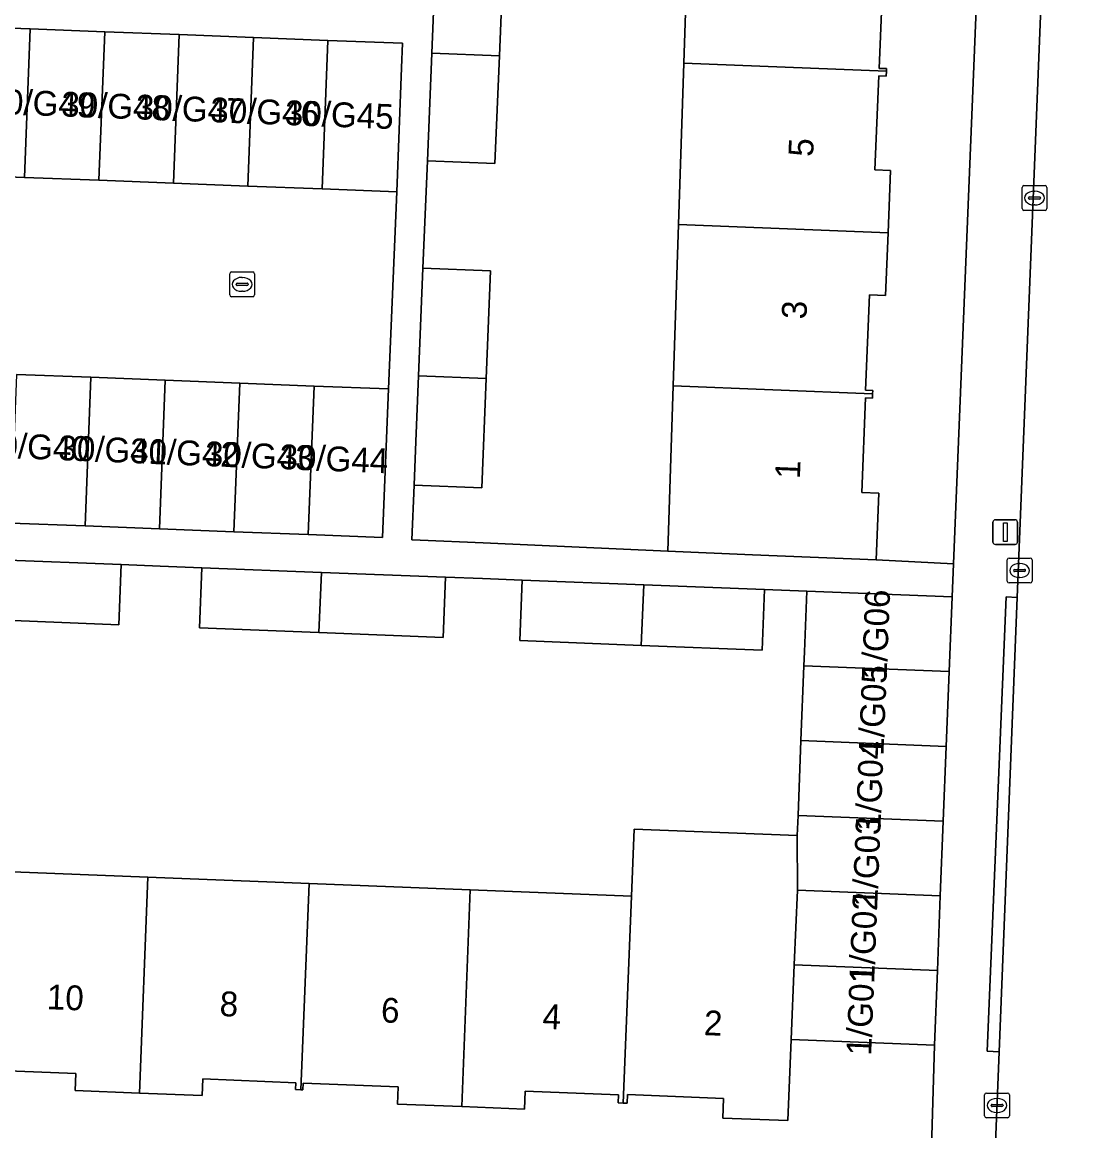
# Model space of a CAD drawing. Extents: x 161354 to 162026, y 386504 to 387460.
# Drawn here: x 161566.21 to 161609.4, y 386560.43 to 386605.15 of the extents above; entities that cross this region are included whole.
import ezdxf

# ---------------------------------------------------------------- set-up
doc = ezdxf.new("R2010")
doc.units = 0
for name, color, linetype in [('IMGEO_Erf', 7, 'Continuous'), ('IMGEO_Kolk', 7, 'Continuous'), ('IMGEO_Lichtmast', 7, 'Continuous'), ('IMGEO_Pand', 7, 'Continuous'), ('IMGEO_Pand_nummerreeks', 7, 'Continuous'), ('IMGEO_Rijbaan_lokaal_open', 7, 'Continuous'), ('IMGEO_Voetpad_open', 7, 'Continuous')]:
    doc.layers.add(name, color=color, linetype=linetype)

msp = doc.modelspace()

# ---------------------------------------------------------------- linework, layer by layer
at = {"layer": 'IMGEO_Erf'}
for points in [[(161600.935, 386607.209), (161600.775, 386603.285), (161601.079, 386603.273), (161601.075, 386603.165), (161601.067, 386602.969), (161600.76, 386602.982), (161600.605, 386599.188), (161601.241, 386599.162), (161601.139, 386596.649), (161601.036, 386594.126), (161600.388, 386594.153), (161600.231, 386590.309), (161600.521, 386590.297), (161600.515, 386590.159), (161600.508, 386589.981), (161600.232, 386589.992), (161600.077, 386586.179), (161600.768, 386586.151), (161600.658, 386583.463), (161603.776, 386583.302), (161605.731, 386631.028)], [(161585.634, 386608.119), (161585.457, 386603.784), (161585.28, 386599.448), (161582.553, 386599.558), (161582.377, 386595.222), (161585.104, 386595.112), (161584.928, 386590.776), (161584.748, 386586.36), (161582.023, 386586.47), (161581.934, 386584.262), (161582.262, 386584.249), (161584.808, 386584.146), (161592.255, 386583.805), (161592.474, 386590.478), (161592.687, 386596.984), (161592.901, 386603.489), (161593.114, 386609.994)], [(161564.78, 386570.923), (161571.28, 386570.667), (161577.782, 386570.411), (161584.283, 386570.155), (161590.785, 386569.899), (161590.892, 386572.597), (161597.473, 386572.338), (161597.505, 386573.154), (161597.624, 386576.168), (161597.743, 386579.182), (161597.765, 386579.753), (161597.861, 386582.193), (161596.157, 386582.26), (161596.062, 386579.82), (161591.184, 386580.012), (161586.282, 386580.205), (161586.377, 386582.641), (161584.778, 386582.703), (161583.289, 386582.761), (161583.195, 386580.327), (161578.181, 386580.524), (161573.356, 386580.714), (161573.451, 386583.145), (161571.775, 386583.21), (161570.198, 386583.271), (161570.104, 386580.842), (161565.178, 386581.036)], [(161602.893, 386559.762), (161603.009, 386563.881), (161597.226, 386564.109), (161597.097, 386560.844), (161594.471, 386560.947), (161594.502, 386561.739), (161590.622, 386561.891), (161590.608, 386561.544), (161590.456, 386561.55), (161590.247, 386561.559), (161590.26, 386561.878), (161586.496, 386562.026), (161586.468, 386561.306), (161583.938, 386561.405), (161581.348, 386561.507), (161581.375, 386562.203), (161577.539, 386562.354), (161577.529, 386562.08), (161577.454, 386562.083), (161577.239, 386562.091), (161577.25, 386562.373), (161573.496, 386562.521), (161573.469, 386561.85), (161570.936, 386561.95), (161568.348, 386562.052), (161568.375, 386562.744), (161564.596, 386562.893)]]:
    msp.add_lwpolyline(points, dxfattribs=at)
at = {"layer": 'IMGEO_Kolk'}
for p, q in [((161606.545, 386597.628), (161606.545, 386598.48)), ((161606.62, 386598.554), (161607.472, 386598.554)), ((161607.033, 386598.334), (161607.058, 386598.334)), ((161607.546, 386598.48), (161607.546, 386597.628)), ((161606.804, 386598.048), (161606.804, 386598.06)), ((161607.242, 386598.011), (161606.844, 386598.011)), ((161606.847, 386598.097), (161607.245, 386598.097)), ((161607.056, 386597.774), (161607.031, 386597.774)), ((161607.288, 386598.06), (161607.288, 386598.048)), ((161607.472, 386597.554), (161606.62, 386597.554)), ((161574.655, 386595.072), (161575.507, 386595.072)), ((161574.58, 386594.146), (161574.58, 386594.998)), ((161574.839, 386594.566), (161574.839, 386594.578)), ((161574.882, 386594.615), (161575.28, 386594.615)), ((161575.068, 386594.852), (161575.093, 386594.852)), ((161575.323, 386594.578), (161575.323, 386594.566)), ((161575.581, 386594.998), (161575.581, 386594.146)), ((161575.277, 386594.529), (161574.879, 386594.529)), ((161575.091, 386594.292), (161575.066, 386594.292)), ((161575.507, 386594.072), (161574.655, 386594.072)), ((161605.945, 386582.605), (161605.945, 386583.457)), ((161606.02, 386583.531), (161606.872, 386583.531)), ((161606.946, 386583.457), (161606.946, 386582.605)), ((161606.204, 386583.025), (161606.204, 386583.037)), ((161606.642, 386582.988), (161606.244, 386582.988)), ((161606.247, 386583.074), (161606.645, 386583.074)), ((161606.433, 386583.311), (161606.458, 386583.311)), ((161606.688, 386583.037), (161606.688, 386583.025)), ((161606.872, 386582.531), (161606.02, 386582.531)), ((161606.456, 386582.751), (161606.431, 386582.751)), ((161605.108, 386561.955), (161605.96, 386561.955)), ((161605.033, 386561.029), (161605.033, 386561.881)), ((161605.335, 386561.498), (161605.733, 386561.498)), ((161605.521, 386561.735), (161605.546, 386561.735)), ((161606.034, 386561.881), (161606.034, 386561.029)), ((161605.292, 386561.449), (161605.292, 386561.461)), ((161605.73, 386561.412), (161605.332, 386561.412)), ((161605.544, 386561.175), (161605.519, 386561.175)), ((161605.776, 386561.461), (161605.776, 386561.449)), ((161605.96, 386560.955), (161605.108, 386560.955))]:
    msp.add_line(p, q, dxfattribs=at)
for points in [[(161606.545, 386597.628), (161606.545, 386598.48)], [(161606.62, 386598.554), (161607.472, 386598.554)], [(161607.546, 386598.48), (161607.546, 386597.628)], [(161607.472, 386597.554), (161606.62, 386597.554)], [(161574.655, 386595.072), (161575.507, 386595.072)], [(161574.58, 386594.146), (161574.58, 386594.998)], [(161575.581, 386594.998), (161575.581, 386594.146)], [(161575.507, 386594.072), (161574.655, 386594.072)], [(161605.945, 386582.605), (161605.945, 386583.457)], [(161606.02, 386583.531), (161606.872, 386583.531)], [(161606.946, 386583.457), (161606.946, 386582.605)], [(161606.872, 386582.531), (161606.02, 386582.531)], [(161605.108, 386561.955), (161605.96, 386561.955)], [(161605.033, 386561.029), (161605.033, 386561.881)], [(161606.034, 386561.881), (161606.034, 386561.029)], [(161605.96, 386560.955), (161605.108, 386560.955)]]:
    msp.add_lwpolyline(points, dxfattribs=at)
for centre, radius, start, end in [((161606.622, 386598.478), 0.0765, 91.552, 178.448), ((161606.622, 386598.478), 0.0765, 91.552, 178.448), ((161607.47, 386598.478), 0.0765, 1.552, 88.448), ((161607.47, 386598.478), 0.0765, 1.552, 88.448), ((161606.844, 386598.057), 0.0403, 85.8775, 175.7526), ((161606.841, 386598.047), 0.0366, 178.938, 274.7102), ((161607.245, 386598.054), 0.043, 264.8664, 352.4533), ((161607.249, 386598.059), 0.0386, 1.7309, 96.639), ((161606.622, 386597.63), 0.0765, 181.552, 268.448), ((161606.622, 386597.63), 0.0765, 181.552, 268.448), ((161607.47, 386597.63), 0.0765, 271.552, 358.448), ((161607.47, 386597.63), 0.0765, 271.552, 358.448), ((161574.657, 386594.996), 0.0765, 91.552, 178.448), ((161574.657, 386594.996), 0.0765, 91.552, 178.448), ((161575.505, 386594.996), 0.0765, 1.552, 88.448), ((161575.505, 386594.996), 0.0765, 1.552, 88.448), ((161574.879, 386594.575), 0.0403, 85.8775, 175.7526), ((161574.876, 386594.565), 0.0366, 178.938, 274.7102), ((161575.28, 386594.572), 0.043, 264.8664, 352.4533), ((161575.284, 386594.577), 0.0386, 1.7309, 96.639), ((161574.657, 386594.148), 0.0765, 181.552, 268.448), ((161574.657, 386594.148), 0.0765, 181.552, 268.448), ((161575.505, 386594.148), 0.0765, 271.552, 358.448), ((161575.505, 386594.148), 0.0765, 271.552, 358.448), ((161606.022, 386583.455), 0.0765, 91.552, 178.448), ((161606.022, 386583.455), 0.0765, 91.552, 178.448), ((161606.87, 386583.455), 0.0765, 1.552, 88.448), ((161606.87, 386583.455), 0.0765, 1.552, 88.448), ((161606.244, 386583.034), 0.0403, 85.8775, 175.7526), ((161606.241, 386583.024), 0.0366, 178.938, 274.7102), ((161606.645, 386583.031), 0.043, 264.8664, 352.4533), ((161606.649, 386583.036), 0.0386, 1.7309, 96.639), ((161606.022, 386582.607), 0.0765, 181.552, 268.448), ((161606.022, 386582.607), 0.0765, 181.552, 268.448), ((161606.87, 386582.607), 0.0765, 271.552, 358.448), ((161606.87, 386582.607), 0.0765, 271.552, 358.448), ((161605.11, 386561.879), 0.0765, 91.552, 178.448), ((161605.11, 386561.879), 0.0765, 91.552, 178.448), ((161605.958, 386561.879), 0.0765, 1.552, 88.448), ((161605.958, 386561.879), 0.0765, 1.552, 88.448), ((161605.332, 386561.458), 0.0403, 85.8775, 175.7526), ((161605.737, 386561.46), 0.0386, 1.7309, 96.639), ((161605.11, 386561.031), 0.0765, 181.552, 268.448), ((161605.11, 386561.031), 0.0765, 181.552, 268.448), ((161605.329, 386561.448), 0.0366, 178.938, 274.7102), ((161605.733, 386561.455), 0.043, 264.8664, 352.4533), ((161605.958, 386561.031), 0.0765, 271.552, 358.448), ((161605.958, 386561.031), 0.0765, 271.552, 358.448)]:
    msp.add_arc(centre, radius, start, end, dxfattribs=at)
for centre, major_axis, ratio, start_param, end_param in [((161607.032, 386598.054), (-0.387, 0.002), 0.722429, 4.712389, 7.853982), ((161607.057, 386598.054), (-0.39, 0.002), 0.717154, 1.570796, 4.712389), ((161575.067, 386594.572), (-0.387, 0.002), 0.722429, 4.712389, 7.853982), ((161575.092, 386594.572), (-0.39, 0.002), 0.717154, 1.570796, 4.712389), ((161606.432, 386583.031), (-0.387, 0.002), 0.722429, 4.712389, 7.853982), ((161606.457, 386583.031), (-0.39, 0.002), 0.717154, 1.570796, 4.712389), ((161605.52, 386561.455), (-0.387, 0.002), 0.722429, 4.712389, 7.853982), ((161605.545, 386561.455), (-0.39, 0.002), 0.717154, 1.570796, 4.712389)]:
    msp.add_ellipse(centre, major_axis=major_axis, ratio=ratio, start_param=start_param, end_param=end_param, dxfattribs=at)
at = {"layer": 'IMGEO_Lichtmast'}
for p, q in [((161605.369, 386584.179), (161605.369, 386584.979)), ((161605.369, 386584.979), (161605.369, 386584.179)), ((161605.469, 386585.079), (161606.259, 386585.079)), ((161606.259, 386585.079), (161605.469, 386585.079)), ((161606.359, 386584.979), (161606.359, 386584.179)), ((161606.359, 386584.179), (161606.359, 386584.979)), ((161606.259, 386584.079), (161605.469, 386584.079)), ((161605.469, 386584.079), (161606.259, 386584.079))]:
    msp.add_line(p, q, dxfattribs=at)
msp.add_lwpolyline([(161605.789, 386584.954), (161605.939, 386584.954), (161605.939, 386584.204), (161605.789, 386584.204), (161605.789, 386584.954)], dxfattribs=at)
for centre, start, end in [((161605.469, 386584.979), 90, 180), ((161605.469, 386584.979), 90, 180), ((161606.259, 386584.979), 0, 90), ((161606.259, 386584.979), 360, 90), ((161605.469, 386584.179), 180, 270), ((161605.469, 386584.179), 180, 270), ((161606.259, 386584.179), 270, 0), ((161606.259, 386584.179), 270, 0)]:
    msp.add_arc(centre, 0.1, start, end, dxfattribs=at)
at = {"layer": 'IMGEO_Pand'}
for points in [[(161593.114, 386609.994), (161592.901, 386603.489), (161601.075, 386603.165), (161601.079, 386603.273), (161600.775, 386603.285), (161600.935, 386607.209), (161601.564, 386607.184), (161601.665, 386609.656)], [(161585.634, 386608.119), (161582.904, 386608.23), (161582.728, 386603.892), (161585.457, 386603.784)], [(161566.303, 386598.886), (161566.534, 386604.876), (161563.531, 386604.992), (161563.3, 386599.002)], [(161569.306, 386598.771), (161569.537, 386604.761), (161566.534, 386604.876), (161566.303, 386598.886)], [(161572.308, 386598.655), (161572.54, 386604.645), (161569.537, 386604.761), (161569.306, 386598.771)], [(161575.311, 386598.539), (161575.542, 386604.529), (161572.54, 386604.645), (161572.308, 386598.655)], [(161578.314, 386598.423), (161578.545, 386604.413), (161575.542, 386604.529), (161575.311, 386598.539)], [(161581.317, 386598.307), (161581.51, 386603.304), (161581.548, 386604.297), (161578.545, 386604.413), (161578.314, 386598.423)], [(161585.457, 386603.784), (161582.728, 386603.892), (161582.553, 386599.558), (161585.28, 386599.448)], [(161592.901, 386603.489), (161592.687, 386596.984), (161601.139, 386596.649), (161601.241, 386599.162), (161600.605, 386599.188), (161600.76, 386602.982), (161601.067, 386602.969), (161601.075, 386603.165)], [(161600.515, 386590.159), (161600.521, 386590.297), (161600.231, 386590.309), (161600.388, 386594.153), (161601.036, 386594.126), (161601.139, 386596.649), (161592.687, 386596.984), (161592.474, 386590.478)], [(161585.104, 386595.112), (161582.377, 386595.222), (161582.202, 386590.884), (161584.928, 386590.776)], [(161565.983, 386590.942), (161565.747, 386584.942), (161568.747, 386584.826), (161568.983, 386590.824)], [(161568.983, 386590.824), (161568.747, 386584.826), (161571.747, 386584.71), (161571.983, 386590.706)], [(161571.983, 386590.706), (161571.747, 386584.71), (161574.747, 386584.594), (161574.983, 386590.588)], [(161574.983, 386590.588), (161574.747, 386584.594), (161577.747, 386584.479), (161577.983, 386590.47)], [(161584.928, 386590.776), (161582.202, 386590.884), (161582.095, 386588.239), (161582.023, 386586.47), (161584.748, 386586.36)], [(161577.983, 386590.47), (161577.747, 386584.479), (161580.748, 386584.363), (161580.983, 386590.352)], [(161592.474, 386590.478), (161592.255, 386583.805), (161595.663, 386583.666), (161600.658, 386583.463), (161600.768, 386586.151), (161600.077, 386586.179), (161600.232, 386589.992), (161600.508, 386589.981), (161600.515, 386590.159)], [(161570.198, 386583.271), (161565.274, 386583.463), (161565.178, 386581.036), (161570.104, 386580.842)], [(161578.277, 386582.956), (161573.451, 386583.145), (161573.356, 386580.714), (161578.181, 386580.524)], [(161583.289, 386582.761), (161578.277, 386582.956), (161578.181, 386580.524), (161583.195, 386580.327)], [(161591.28, 386582.45), (161586.377, 386582.641), (161586.282, 386580.205), (161591.184, 386580.012)], [(161596.157, 386582.26), (161591.28, 386582.45), (161591.184, 386580.012), (161596.062, 386579.82)], [(161597.861, 386582.193), (161597.765, 386579.753), (161597.743, 386579.182), (161603.602, 386578.951), (161603.721, 386581.965)], [(161603.484, 386575.937), (161603.602, 386578.951), (161597.743, 386579.182), (161597.624, 386576.168)], [(161603.365, 386572.923), (161603.484, 386575.937), (161597.624, 386576.168), (161597.505, 386573.154)], [(161603.246, 386569.909), (161603.365, 386572.923), (161597.505, 386573.154), (161597.473, 386572.338), (161597.482, 386570.134)], [(161597.482, 386570.134), (161597.473, 386572.338), (161590.892, 386572.597), (161590.785, 386569.899), (161590.456, 386561.55), (161590.608, 386561.544), (161590.622, 386561.891), (161594.502, 386561.739), (161594.471, 386560.947), (161597.097, 386560.844), (161597.226, 386564.109), (161597.355, 386567.122)], [(161571.28, 386570.667), (161564.78, 386570.923), (161564.451, 386562.584), (161564.583, 386562.579), (161564.596, 386562.893), (161568.375, 386562.744), (161568.348, 386562.052), (161570.936, 386561.95)], [(161570.936, 386561.95), (161573.469, 386561.85), (161573.496, 386562.521), (161577.25, 386562.373), (161577.239, 386562.091), (161577.454, 386562.083), (161577.782, 386570.411), (161571.28, 386570.667)], [(161584.283, 386570.155), (161577.782, 386570.411), (161577.454, 386562.083), (161577.529, 386562.08), (161577.539, 386562.354), (161581.375, 386562.203), (161581.348, 386561.507), (161583.938, 386561.405)], [(161590.785, 386569.899), (161584.283, 386570.155), (161583.938, 386561.405), (161586.468, 386561.306), (161586.496, 386562.026), (161590.26, 386561.878), (161590.247, 386561.559), (161590.456, 386561.55)], [(161597.482, 386570.134), (161597.355, 386567.122), (161603.128, 386566.895), (161603.246, 386569.909)], [(161603.128, 386566.895), (161597.355, 386567.122), (161597.226, 386564.109), (161603.009, 386563.881)]]:
    msp.add_lwpolyline(points, close=True, dxfattribs=at)
at = {"layer": 'IMGEO_Rijbaan_lokaal_open'}
for points in [[(161613.924, 386594.486), (161614.498, 386608.818), (161607.433, 386609.1), (161606.347, 386581.946), (161605.615, 386563.622), (161605.454, 386559.596)], [(161565.983, 386590.942), (161568.983, 386590.824), (161571.983, 386590.706), (161574.983, 386590.588), (161577.983, 386590.47), (161580.983, 386590.352), (161581.317, 386598.307), (161578.314, 386598.423), (161575.311, 386598.539), (161572.308, 386598.655), (161569.306, 386598.771), (161566.303, 386598.886), (161563.3, 386599.002)]]:
    msp.add_lwpolyline(points, dxfattribs=at)
at = {"layer": 'IMGEO_Voetpad_open'}
for points in [[(161606.033, 386640.265), (161605.929, 386636.66), (161605.947, 386636.525), (161605.75, 386631.175), (161605.731, 386631.028), (161603.776, 386583.302), (161603.721, 386581.965), (161603.602, 386578.951), (161603.484, 386575.937), (161603.365, 386572.923), (161603.246, 386569.909), (161603.128, 386566.895), (161603.009, 386563.881), (161602.893, 386559.762), (161603.59, 386555.492)], [(161605.454, 386559.596), (161605.615, 386563.622), (161605.13, 386563.641), (161605.905, 386581.964), (161606.347, 386581.946), (161607.433, 386609.1), (161607.544, 386611.878), (161608.379, 386632.764)], [(161565.274, 386583.463), (161570.198, 386583.271), (161571.775, 386583.21), (161573.451, 386583.145), (161578.277, 386582.956), (161583.289, 386582.761), (161584.778, 386582.703), (161586.377, 386582.641), (161591.28, 386582.45), (161596.157, 386582.26), (161597.861, 386582.193), (161603.721, 386581.965), (161603.776, 386583.302), (161600.658, 386583.463), (161595.663, 386583.666), (161592.255, 386583.805), (161584.808, 386584.146), (161582.262, 386584.249), (161581.934, 386584.262), (161582.023, 386586.47), (161582.095, 386588.239), (161582.202, 386590.884), (161582.377, 386595.222), (161582.553, 386599.558), (161582.728, 386603.892), (161582.904, 386608.23)], [(161563.531, 386604.992), (161566.534, 386604.876), (161569.537, 386604.761), (161572.54, 386604.645), (161575.542, 386604.529), (161578.545, 386604.413), (161581.548, 386604.297), (161581.51, 386603.304), (161581.317, 386598.307), (161580.983, 386590.352), (161580.748, 386584.363), (161577.747, 386584.479), (161574.747, 386584.594), (161571.747, 386584.71), (161568.747, 386584.826), (161565.747, 386584.942)]]:
    msp.add_lwpolyline(points, dxfattribs=at)
msp.add_lwpolyline([(161606.347, 386581.946), (161605.905, 386581.964), (161605.13, 386563.641), (161605.615, 386563.622)], close=True, dxfattribs=at)

# ---------------------------------------------------------------- texts
at = {"layer": 'IMGEO_Pand_nummerreeks'}
for s, rotation, p in [('30/G49', 357.7995, (161564.756, 386601.465)), ('30/G48', 357.7995, (161567.77, 386601.349)), ('30/G47', 357.7995, (161570.775, 386601.233)), ('30/G46', 357.7995, (161573.783, 386601.118)), ('30/G45', 357.7995, (161576.791, 386601.002)), ('5', 87.6336, (161598.115, 386599.704)), ('3', 87.6336, (161597.844, 386593.151)), ('30/G40', 357.6833, (161564.535, 386587.613)), ('30/G41', 357.6833, (161567.653, 386587.486)), ('30/G42', 357.6833, (161570.547, 386587.369)), ('30/G43', 357.6833, (161573.563, 386587.247)), ('30/G44', 357.6833, (161576.573, 386587.126)), ('1', 87.6336, (161597.579, 386586.711)), ('1/G06', 87.6547, (161601.075, 386578.605)), ('1/G05', 87.6547, (161600.95, 386575.553)), ('1/G04', 87.6547, (161600.825, 386572.501)), ('1/G03', 87.6547, (161600.7, 386569.449)), ('1/G02', 87.6547, (161600.575, 386566.39)), ('1/G01', 87.6547, (161600.455, 386563.455)), ('10', 357.7425, (161567.189, 386565.339)), ('8', 357.7408, (161574.162, 386565.064)), ('6', 357.7425, (161580.67, 386564.807)), ('4', 357.7408, (161587.184, 386564.55)), ('2', 357.7408, (161593.694, 386564.293))]:
    msp.add_text(s, height=1, rotation=rotation, dxfattribs=at).set_placement(p)

doc.saveas('drawing.dxf')
